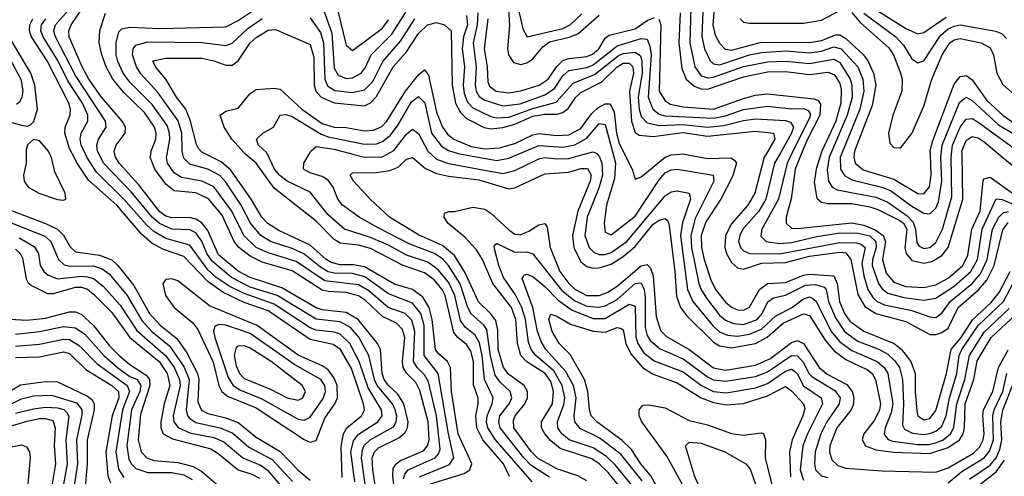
# Model space of a CAD drawing. Header units: inches. Extents: x 501365 to 657855, y 482276 to 547543.
# Tile 448 of 656: x 564944 to 568217, y 538928 to 540447. Entities that reach past the tile are written whole.
import ezdxf

# ---------------------------------------------------------------- set-up
doc = ezdxf.new("R2010")
doc.units = ezdxf.units.IN
doc.header["$MEASUREMENT"] = 0
doc.layers.add('A5563', color=7, linetype='Continuous')
doc.layers.add('A5564', color=7, linetype='Continuous')

msp = doc.modelspace()

# ---------------------------------------------------------------- linework, layer by layer
at = {"layer": 'A5563', "color": 5}
for points, elevation in [([(564965.9, 540000), (564966, 539970), (564957.3, 539930), (564959.7, 539910), (564972.7, 539890), (565007.4, 539870), (565070, 539848.7), (565090, 539846.6), (565097.6, 539850), (565095.8, 539870), (565060.7, 539940.7), (565050, 539988.4), (565044.9, 540000)], 3920), ([(566016, 538924), (566012.6, 539027.4), (566020.9, 539070), (566032, 539090), (566080.1, 539130), (566089.9, 539150), (566087.4, 539170), (566047, 539287), (566010.4, 539350), (565986.5, 539366.5), (565910, 539383.7), (565770, 539479), (565690, 539506.9), (565620.2, 539540.2), (565570, 539576.1), (565490, 539659.5), (565422.5, 539682.5), (565383.7, 539703.7), (565350, 539733.3), (565267.3, 539830), (565173.2, 539913.2), (565134.8, 539970), (565119.7, 540000)], 3880), ([(566058.2, 538910), (566045.4, 539010), (566053.6, 539046.4), (566071, 539069), (566135, 539110), (566149.6, 539130), (566146.9, 539150), (566102.7, 539222.7), (566073.2, 539310), (566041.7, 539370), (566010, 539401.2), (565990, 539408.3), (565930, 539414.3), (565910, 539422.5), (565790, 539501.6), (565690, 539536), (565641.1, 539561.1), (565597.9, 539590), (565570, 539615.6), (565510, 539697.3), (565430, 539719), (565390, 539743), (565365.3, 539765.3), (565290.7, 539850.7), (565199.6, 539939.6), (565167.1, 539990), (565162.6, 540000)], 3860), ([(566097.1, 538870), (566080.4, 538990), (566083.3, 539016.7), (566089.3, 539030.7), (566109.3, 539050), (566186.6, 539093.4), (566195.9, 539110), (566197.5, 539130), (566192.8, 539150), (566183, 539170), (566132.7, 539230), (566123.8, 539250), (566104.9, 539330), (566071.5, 539391.5), (566043.9, 539423.9), (566010, 539442.8), (565930, 539450.9), (565799.8, 539530), (565710, 539557.9), (565648.1, 539590), (565583.7, 539643.7), (565566.8, 539670), (565550, 539710.3), (565530, 539738.1), (565510, 539748.6), (565450, 539750), (565409.1, 539769.1), (565384.4, 539790), (565314.5, 539874.5), (565223.4, 539970), (565208.4, 540000)], 3840), ([(566133.8, 538846.2), (566117.7, 538950), (566115.9, 538990), (566123.3, 539010), (566136.9, 539023.1), (566204, 539056), (566226, 539074), (566233.8, 539090), (566235.6, 539110), (566221.3, 539170), (566201.5, 539201.5), (566169.8, 539230), (566155.7, 539250), (566149.2, 539270), (566143.3, 539350), (566133.2, 539370), (566069.1, 539450), (566030, 539473.7), (565950, 539481.9), (565930, 539488.7), (565815.8, 539555.8), (565710, 539589.3), (565670, 539610.3), (565605.2, 539665.2), (565570, 539746), (565550, 539771.4), (565530, 539783.9), (565510, 539788.8), (565450, 539787.9), (565430, 539794.1), (565410, 539807.7), (565339.1, 539899.1), (565274.9, 539970), (565262.8, 539990), (565260.6, 540000)], 3820), ([(566201.8, 538770), (566184.2, 538930), (566186.1, 538953.9), (566195.2, 538970), (566210, 538980.6), (566286.4, 539013.6), (566300.3, 539030), (566305, 539050), (566301.6, 539110), (566274.3, 539214.3), (566260.5, 539240.5), (566230.6, 539270.6), (566218.9, 539290), (566216.2, 539310), (566224.3, 539390), (566216.8, 539416.8), (566197.3, 539437.3), (566150, 539459.9), (566093.6, 539513.6), (566070, 539529.2), (566030, 539540.3), (565970, 539542.7), (565950, 539547.8), (565850, 539611.6), (565750, 539641.2), (565710, 539660.9), (565672.6, 539690), (565656.8, 539710), (565617.2, 539797.2), (565571.6, 539851.6), (565530, 539871.2), (565457.7, 539877.7), (565430, 539900.1), (565393.8, 539950), (565378.5, 539990), (565379.9, 540000)], 3780), ([(566220.2, 538919.8), (566224.2, 538935.8), (566235.4, 538950), (566324.9, 538990), (566336.7, 539003.3), (566341.4, 539018.6), (566329.6, 539129.6), (566302.7, 539242.7), (566290, 539266.2), (566265.5, 539290), (566253.7, 539310), (566257.3, 539410), (566247.3, 539447.3), (566225.8, 539470), (566169.3, 539490), (566105, 539545), (566070, 539565.1), (565959.1, 539579.1), (565862.9, 539642.9), (565770, 539671.4), (565730, 539690), (565689.3, 539729.3), (565649.4, 539810), (565590, 539890.8), (565550.3, 539910.3), (565482.4, 539922.4), (565458.2, 539938.2), (565435.7, 539970), (565432.4, 539990), (565434.2, 540000)], 3760), ([(566272.8, 538927.2), (566372.7, 538967.3), (566387.9, 538990), (566369.6, 539070), (566335.5, 539270), (566288.8, 539330), (566288.7, 539430), (566277.7, 539470), (566250, 539504.6), (566170, 539535.8), (566091.5, 539591.5), (566050, 539602.6), (565990, 539603.7), (565970, 539609.1), (565944.1, 539624.1), (565888.4, 539668.4), (565850, 539686.2), (565778.3, 539710), (565745.7, 539730), (565711.2, 539770), (565680.1, 539830), (565630, 539906.5), (565610, 539928.6), (565570, 539949.7), (565510, 539966.4), (565490, 539986.2), (565486.7, 540000)], 3740), ([(566310, 538903.7), (566421.7, 538938.3), (566440.5, 538950), (566447.2, 538970), (566401.8, 539070), (566379.6, 539210), (566376.2, 539290), (566366.3, 539310), (566335.9, 539335.9), (566326.3, 539350), (566315.4, 539450), (566304.9, 539490), (566284.3, 539524.3), (566250, 539549.3), (566190, 539568), (566090, 539625.1), (566052.2, 539632.2), (566010, 539632.3), (565979.8, 539639.8), (565962.5, 539650), (565910, 539696.9), (565805.8, 539745.8), (565769.2, 539769.2), (565748.9, 539790), (565713.6, 539850), (565646.4, 539946.4), (565614, 539974), (565563.3, 540000)], 3720), ([(566572.3, 538927.7), (566551.9, 538970), (566483.6, 539050), (566463.6, 539090), (566460.6, 539130), (566468.7, 539170), (566467.9, 539187.9), (566452.4, 539232.4), (566452.8, 539310), (566444.4, 539344.4), (566430, 539366.7), (566400.7, 539390), (566387, 539407), (566358.9, 539530), (566348.8, 539550), (566322, 539582), (566290, 539605.2), (566218.9, 539630), (566110, 539686.3), (566070, 539696.8), (566010, 539704.5), (565990, 539716.6), (565930, 539776.8), (565790, 539886.6), (565729.8, 539969.8), (565695.2, 540000)], 3680), ([(566647.8, 538910), (566525.8, 539050), (566500.2, 539090), (566496.2, 539110), (566498.3, 539130), (566514.6, 539170), (566517.8, 539190), (566489, 539250), (566481.6, 539330), (566472.4, 539372.4), (566458.2, 539398.2), (566424.7, 539424.7), (566410, 539446.4), (566391.2, 539530), (566370, 539574.5), (566335.8, 539615.8), (566300.5, 539640.5), (566230, 539663.7), (566170, 539697.2), (566110, 539722.8), (566023.4, 539750), (565970, 539798.4), (565910, 539873.1), (565833.8, 539910), (565808.6, 539928.6), (565791.4, 539950), (565767.6, 540000)], 3660), ([(566705.9, 538925.9), (566644.9, 538964.9), (566619.6, 538990), (566541.7, 539090), (566536.9, 539110), (566540.8, 539130), (566571.1, 539170), (566580.6, 539190), (566575.1, 539210), (566541.3, 539241.3), (566525.3, 539265.3), (566509.5, 539329.5), (566496.7, 539416.7), (566488.6, 539430), (566444.4, 539470), (566432.9, 539492.9), (566408.5, 539568.5), (566370.1, 539630.1), (566350.6, 539650.6), (566323, 539670), (566240.6, 539700.6), (566135.3, 539755.3), (566072.6, 539790), (566017.5, 539830), (566002.3, 539850), (565985.9, 539890), (565970, 539913.1), (565950, 539925.7), (565910, 539937.7), (565887.9, 539950), (565888.7, 539970), (565906, 540000)], 3640), ([(566830, 538913.2), (566799.2, 538930), (566730, 538953.2), (566667.8, 538987.8), (566645.4, 539010), (566587.1, 539090), (566585.3, 539114.7), (566591.4, 539130), (566622.9, 539170), (566632, 539190), (566631.9, 539210), (566620.6, 539230), (566570, 539266.9), (566552.8, 539290), (566535.2, 539350), (566534.1, 539414.1), (566526.6, 539446.6), (566510, 539469.3), (566469.1, 539509.1), (566425, 539605), (566390, 539663.1), (566350, 539695.8), (566270, 539731.3), (566173.2, 539790), (566109.3, 539850), (566053.8, 539910), (566043.2, 539930), (566050, 539938.2), (566130, 539938.5), (566174.5, 539945.5), (566202.8, 539957.2), (566230, 539983.4), (566250, 539988.5), (566292.7, 539952.7), (566330, 539935.9), (566370, 539926.7), (566470, 539914.9), (566570, 539885.1), (566590, 539887.7), (566690, 539934.4), (566770, 539940.4), (566810, 539952.4), (566832, 539952), (566843.3, 539930), (566840.9, 539910), (566799.1, 539810), (566781.4, 539730), (566786.7, 539690), (566810, 539642.4), (566830, 539626.1), (566850, 539621.2), (566870, 539621.9), (566910, 539634), (566950, 539659.3), (566990, 539692.8), (567050, 539766.7), (567070, 539780.1), (567090, 539786.2), (567098.4, 539778.4), (567103.1, 539763.1), (567122, 539610), (567127.5, 539527.5), (567141.1, 539490), (567161.9, 539461.9), (567250, 539374.6), (567270, 539362.5), (567310, 539356.3), (567390, 539370), (567428.5, 539391.4), (567482.6, 539437.4), (567550, 539468.6), (567570, 539463.4), (567621.6, 539381.6), (567650, 539347.3), (567690, 539316.9), (567762.7, 539282.7), (567778.1, 539270), (567789.1, 539250), (567805.2, 539170), (567802.6, 539150), (567785.1, 539114.9), (567750.7, 539070), (567744.9, 539050), (567755.2, 539030), (567790, 539016), (567848.5, 539008.5), (567970, 539004.8), (568030, 539024.1), (568068.3, 539050), (568080.2, 539070), (568084.4, 539090), (568087.4, 539170), (568115.3, 539250), (568127.2, 539312.8), (568174, 539390), (568253.9, 539466.1)], 3620), ([(566051.2, 540000), (566090, 539989.6), (566149.3, 539990.7), (566165.5, 540000)], 3640), ([(566311.5, 540000), (566330, 539983), (566370, 539969), (566550, 539935.7), (566590, 539945.8), (566670, 539985), (566690, 539988.5), (566730, 539984.1), (566770, 539986), (566820.3, 540000)], 3640), ([(566413.1, 540000), (566530, 539978.9), (566570, 539986.8), (566601.5, 540000)], 3660), ([(566864.7, 540000), (566871.6, 539991.6), (566879.2, 539970), (566881, 539930), (566870.4, 539890), (566830.5, 539790), (566822.9, 539730), (566837.5, 539690), (566853.3, 539673.3), (566870, 539666.4), (566890, 539666.3), (566910, 539672.7), (566962.1, 539710), (567090, 539861.9), (567110, 539874.3), (567130, 539878.3), (567170, 539870.1), (567173.5, 539850), (567147.1, 539772.9), (567141.3, 539730), (567164.2, 539550), (567181.8, 539510), (567250, 539426.7), (567270, 539409.3), (567297.4, 539397.4), (567330, 539394.7), (567370, 539401.3), (567410, 539418), (567457.4, 539462.6), (567510, 539488.3), (567550, 539519), (567570, 539525.5), (567580.4, 539520.4), (567591.4, 539511.4), (567642.1, 539410), (567670, 539375.9), (567710, 539346.5), (567794.7, 539310), (567818, 539290), (567830.3, 539270.3), (567846.2, 539170), (567840.9, 539139.1), (567821.1, 539090), (567818, 539070), (567822.1, 539062.1), (567831.3, 539051.3), (567845.5, 539045.5), (567930, 539033.7), (567966.1, 539033.9), (567990, 539039.4), (568013.7, 539050), (568038.1, 539070), (568049.2, 539090.8), (568058.8, 539170), (568086, 539250), (568101.8, 539330), (568150, 539407.4), (568233.5, 539486.5)], 3640), ([(566916.7, 540000), (566924.8, 539970), (566921, 539919), (566895, 539830), (566887, 539770), (566890, 539740.4), (566910, 539731.2), (566990, 539793.8), (567070, 539914.8), (567090, 539937.7), (567110, 539948.4), (567130, 539950.1), (567248.9, 539930), (567252, 539910), (567190, 539786.3), (567175.1, 539730), (567177.2, 539690), (567202, 539570), (567209.2, 539549.2), (567230, 539516.1), (567270, 539464.9), (567290, 539447.5), (567316.5, 539436.5), (567350, 539433.9), (567395.2, 539450), (567412.5, 539470), (567431.6, 539508.4), (567450, 539522.5), (567490, 539531.3), (567555.9, 539564.1), (567590, 539566.3), (567618, 539558), (567625.3, 539550), (567632.3, 539510), (567655.6, 539455.6), (567686.3, 539410), (567730, 539377.7), (567802.6, 539350), (567830, 539334.5), (567853, 539313), (567868.6, 539290), (567878.4, 539250), (567882.5, 539170), (567878.8, 539098.8), (567885.1, 539085.1), (567911.6, 539071.6), (567950, 539067.6), (567970, 539070.3), (567990, 539078.5), (568010, 539094.9), (568024.2, 539130), (568035.5, 539190), (568059.3, 539270), (568067.5, 539330), (568075.6, 539350), (568130, 539429.8), (568214.9, 539510), (568290, 539652.6)], 3660), ([(566954.7, 540000), (566979.7, 539950), (566990, 539917), (567010, 539925), (567089.6, 539990), (567110, 539998.1), (567138.4, 540000)], 3680), ([(567153.9, 540000), (567230, 539985.2), (567307.9, 539987.9), (567320.4, 539980.4), (567327.4, 539970), (567313.9, 539926.1), (567275.3, 539850), (567224.6, 539775.4), (567209.7, 539730), (567210.9, 539690), (567219.8, 539650), (567241.7, 539581.7), (567256.6, 539550), (567290, 539508), (567310, 539490.7), (567330, 539482.6), (567350, 539481.4), (567370, 539491.2), (567403.6, 539550), (567430, 539570.3), (567490, 539573.4), (567550, 539597.5), (567570, 539600.6), (567650, 539595.1), (567661.3, 539570), (567669.5, 539510), (567686, 539470), (567704.2, 539444.2), (567750, 539411.1), (567850.5, 539370.5), (567875.6, 539350), (567906.3, 539310), (567920.8, 539270), (567920.4, 539210), (567926.3, 539146.3), (567930.1, 539130), (567950, 539116.2), (567970, 539120.6), (567990, 539147), (568025.5, 539270), (568040.1, 539350), (568073.9, 539390), (568110.9, 539449.1), (568173.2, 539506.8), (568200.3, 539539.7), (568236.8, 539610)], 3680), ([(567425, 540000), (567419, 539990), (567387.7, 539870), (567364.3, 539830), (567310, 539768.5), (567290.5, 539730), (567288.4, 539690), (567293.7, 539670), (567310, 539639.7), (567330, 539621.6), (567350, 539617.8), (567410, 539637.8), (567490, 539639.8), (567570, 539661), (567670, 539674.5), (567690, 539672.1), (567707.5, 539650), (567730, 539533.3), (567753.4, 539493.4), (567790, 539469.9), (567890, 539442.9), (567970, 539399.8), (567990, 539400.2), (568010, 539406.8), (568030, 539421.7), (568063.4, 539490), (568131.3, 539548.7), (568159.2, 539580.8), (568183.7, 539630), (568211.8, 539748.2), (568230, 539773)], 3720), ([(567470.5, 540000), (567453.5, 539970), (567424, 539850), (567401.2, 539810), (567348.1, 539750), (567337.7, 539730), (567333.9, 539710), (567339.7, 539690), (567350, 539678.7), (567370, 539670.1), (567470, 539668.2), (567670, 539706), (567725.5, 539705.5), (567740.8, 539700.8), (567754.1, 539690), (567743.5, 539636.5), (567750, 539594.8), (567763.9, 539550), (567781.6, 539521.6), (567794.5, 539510), (567819, 539499), (567910, 539479.7), (567970, 539458.4), (567990, 539457), (568009.1, 539470.9), (568037.2, 539510), (568110, 539570.3), (568138.2, 539601.8), (568159.7, 539650), (568178.3, 539750), (568198.5, 539790), (568214.5, 539805.5), (568231.2, 539808.8)], 3740), ([(567510, 540000), (567495.2, 539970), (567466.8, 539850), (567411.1, 539750), (567407.8, 539727.8), (567425.9, 539710), (567470, 539702.5), (567510, 539705.7), (567594.1, 539725.9), (567670, 539737.9), (567730, 539737.7), (567770, 539728.2), (567789.6, 539709.6), (567791.4, 539690), (567779.1, 539650), (567778.3, 539630), (567798.5, 539570), (567811.6, 539551.6), (567830, 539537.5), (567883.3, 539523.3), (567950, 539514.6), (567990, 539521.2), (568050, 539561.4), (568106, 539610), (568127.9, 539650), (568143.2, 539750), (568190, 539851.3), (568210, 539849.3), (568290, 539815.3)], 3760), ([(567542.4, 540000), (567521.6, 539950), (567508.7, 539851.3), (567492, 539790), (567491.6, 539770), (567510, 539754.4), (567530, 539752.4), (567710, 539771.5), (567750, 539763.6), (567787.9, 539747.9), (567815, 539730), (567821.9, 539710), (567812.6, 539650), (567824.6, 539604.6), (567850, 539574.4), (567890, 539560.1), (567950, 539556.6), (567990, 539564.9), (568030, 539587.6), (568079.3, 539630), (568095.4, 539664.6), (568109.7, 539750), (568136.7, 539810), (568147.3, 539912.7), (568150, 539917.6), (568170, 539923), (568244, 539870)], 3780), ([(567607.8, 540000), (567592, 539950), (567585.4, 539905.4), (567594.1, 539854.1), (567610, 539840.8), (567630, 539835.5), (567710, 539836), (567770, 539824.8), (567796.3, 539816.3), (567870, 539779.1), (567881.9, 539770), (567892.6, 539750), (567887, 539687), (567891.1, 539670), (567910, 539646.3), (567950, 539637.9), (567976.6, 539643.4), (568010, 539663.3), (568030.1, 539689.9), (568079.2, 539850), (568076.7, 540000)], 3820), ([(567639.6, 540000), (567635.3, 539990), (567628.1, 539948.1), (567632.6, 539910), (567644.9, 539890), (567661.4, 539881.4), (567790, 539856.6), (567830, 539840.6), (567894.5, 539794.5), (567913.8, 539773.8), (567921.8, 539750), (567926.2, 539706.2), (567934.2, 539694.2), (567950, 539686.6), (567970, 539689.5), (567990, 539705.9), (568011.3, 539750), (568042.3, 539857.7), (568040.4, 539990), (568041.5, 540000)], 3840), ([(567676, 540000), (567671.9, 539990), (567672.8, 539950), (567687.5, 539927.5), (567710, 539914.5), (567810, 539890), (567838.8, 539878.8), (567910, 539826.6), (567950, 539803.9), (567970, 539802), (567990, 539820.8), (567998.6, 539841.4), (568009.8, 539910), (568006.3, 539990), (568007.2, 540000)], 3860), ([(567717.7, 540000), (567716.7, 539990), (567721.8, 539970), (567747.5, 539947.5), (567850, 539916.5), (567930, 539869.2), (567950, 539868.3), (567968.2, 539891.8), (567974.2, 539930), (567971.3, 540000)], 3880), ([(568199.4, 540000), (568270, 539941.4)], 3820), ([(564830, 539805.6), (565027.5, 539727.5), (565048.1, 539710), (565073, 539650), (565092.1, 539632.1), (565110, 539627.1), (565190, 539628.6), (565218.6, 539618.6), (565241.4, 539601.4), (565301.2, 539530), (565350, 539446.5), (565383.8, 539410), (565441.9, 539361.9), (565491.4, 539291.4), (565508, 539250), (565497.7, 539150), (565502.6, 539130), (565510, 539120.4), (565530, 539107.1), (565610.2, 539090.2), (565652.4, 539072.4), (565705.8, 539025.8), (565783.9, 538983.9), (565850.8, 538910.8)], 3860), ([(564890, 539822.3), (565029.9, 539769.9), (565070.3, 539750.3), (565090.4, 539730.4), (565112.2, 539692.2), (565130, 539675.6), (565210, 539663.6), (565250, 539649), (565270.2, 539630.2), (565323.2, 539563.2), (565376, 539470), (565411.7, 539431.7), (565466.7, 539386.7), (565499.7, 539339.7), (565535, 539270), (565539.3, 539250), (565536.3, 539176.3), (565549, 539149), (565570, 539137.3), (565630, 539123.2), (565670, 539107.8), (565730, 539059), (565810, 539010.5), (565870, 538948.9), (565910, 538915.9)], 3880), ([(566957.6, 538870), (566900.9, 538940.9), (566870.4, 538970.4), (566846.3, 538986.3), (566741.3, 539021.3), (566710, 539046.2), (566689.5, 539070), (566678.4, 539090), (566678.3, 539110), (566715.4, 539170), (566719.1, 539210), (566710, 539243.4), (566690.4, 539270.4), (566629.7, 539309.7), (566610.6, 539330), (566598.7, 539370), (566593.8, 539450), (566579.3, 539490), (566517.1, 539570), (566482.5, 539650), (566462.3, 539682.3), (566423.9, 539723.9), (566367, 539770), (566355.2, 539790), (566356.6, 539803.4), (566370.6, 539809.4), (566390, 539808.9), (566450, 539823.5), (566490, 539817.3), (566510, 539804.3), (566570, 539747.8), (566590, 539734.3), (566608, 539732), (566636.4, 539743.6), (566670, 539765.3), (566690, 539769.1), (566697.1, 539757.1), (566707.5, 539690), (566740.1, 539610), (566769.6, 539570), (566790, 539551.4), (566830, 539530), (566870, 539529.5), (566899.1, 539540.9), (566930, 539560.4), (567010, 539628.6), (567030, 539633.5), (567041.2, 539621.2), (567050, 539595.8), (567059.8, 539459.8), (567073.9, 539413.9), (567093.9, 539393.9), (567170, 539350.8), (567250, 539289.4), (567290, 539281.7), (567390, 539297.6), (567439.6, 539320.4), (567510, 539373.9), (567530, 539380.1), (567550, 539370.4), (567601.4, 539290), (567628.6, 539268.6), (567693.5, 539233.5), (567711.6, 539210), (567716.9, 539190), (567714.9, 539165.1), (567708.4, 539150), (567660.2, 539090), (567637.5, 539030), (567636, 539010), (567643.7, 538983.7), (567664.1, 538964.1), (567690, 538955.4), (567810, 538946.8), (567990, 538942.2), (568030, 538957), (568114.4, 539005.6), (568134.3, 539025.7), (568147.1, 539050), (568150.5, 539070), (568145.3, 539130), (568147.6, 539150), (568179.5, 539210), (568197.4, 539290), (568230.5, 539349.5)], 3580), ([(564942.1, 539722.1), (564992.6, 539692.6), (565006.6, 539670), (565012.4, 539630), (565024.2, 539610), (565038.3, 539598.3), (565070, 539585.1), (565150, 539594), (565170, 539592.4), (565190, 539585.9), (565221.2, 539561.2), (565277.8, 539497.8), (565333.5, 539413.5), (565429.6, 539329.6), (565458.3, 539290), (565475.6, 539250), (565477.3, 539230), (565454, 539130), (565456.9, 539110), (565470.9, 539090.9), (565510, 539073.4), (565590, 539057.3), (565622.8, 539042.8), (565685.5, 538990), (565745.2, 538965.2), (565768.4, 538948.4), (565830, 538875.5)], 3840), ([(566987.8, 538887.8), (566925.2, 538965.2), (566894.4, 538994.4), (566850, 539023.3), (566770.3, 539050.3), (566746.6, 539070), (566733.5, 539090), (566731.6, 539110), (566752.9, 539167.1), (566756, 539190), (566747.7, 539230), (566719.4, 539279.4), (566660.2, 539330), (566644.4, 539350), (566635, 539375), (566625.5, 539450), (566613.9, 539490), (566592.7, 539532.6), (566552.3, 539590), (566536.4, 539630), (566521.2, 539690), (566522.3, 539697.7), (566530, 539703.2), (566590, 539674.5), (566630, 539674.9), (566650, 539668), (566746.5, 539546.5), (566790, 539512.6), (566830, 539494.5), (566869.4, 539490.6), (566890, 539495.8), (566930, 539517.1), (566990, 539569.8), (567010, 539572.1), (567020.5, 539550), (567023.4, 539523.4), (567023.6, 539423.6), (567030, 539396.8), (567040, 539380), (567072.7, 539352.7), (567150, 539319.5), (567230, 539259.8), (567250, 539249.6), (567290, 539244.9), (567390, 539260.5), (567430, 539276.3), (567510, 539330.7), (567530, 539329), (567548.4, 539308.4), (567568.9, 539268.9), (567578.8, 539258.8), (567654, 539214), (567671, 539190), (567667.7, 539170), (567627.6, 539110), (567607.6, 539070), (567588.9, 539010), (567585.9, 538970), (567589.1, 538950), (567610, 538930.5), (567630, 538924.4)], 3560), ([(564930, 539684.5), (564945.5, 539670), (564953.6, 539653.6), (564965.7, 539585.7), (564972.4, 539572.4), (564983.5, 539563.5), (565037, 539537), (565057, 539537), (565130, 539557.2), (565150, 539557.6), (565170, 539550.7), (565190, 539534.7), (565250, 539473.8), (565310.5, 539390.5), (565408.2, 539310), (565434.9, 539270), (565442.9, 539230), (565424.4, 539170), (565413.2, 539110), (565413.8, 539090), (565421.6, 539070), (565452.6, 539052.6), (565579.3, 539019.3), (565604.4, 539004.4), (565670, 538950.5), (565715.7, 538935.7), (565741.8, 538921.8)], 3820), ([(567013.2, 538913.2), (566942.5, 539002.5), (566870, 539056.9), (566807.5, 539087.5), (566790, 539109.2), (566787.5, 539130), (566794.1, 539190), (566785.2, 539230), (566758.6, 539278.6), (566693.7, 539350), (566677.3, 539377.3), (566665.6, 539410), (566650, 539490), (566614.1, 539585.9), (566621.3, 539598.7), (566630, 539601.3), (566650, 539592.8), (566690, 539560.3), (566734, 539514), (566780.6, 539480.6), (566850, 539453.6), (566890, 539453.9), (566970, 539500.8), (566990, 539494.3), (566992.3, 539392.3), (566999.2, 539370), (567019.2, 539339.2), (567052.9, 539312.9), (567150, 539275.7), (567210.7, 539230.7), (567250, 539210.6), (567293.8, 539206.2), (567390, 539222.8), (567430, 539237.2), (567490, 539278.4), (567510, 539284.5), (567518.9, 539278.9), (567530, 539268.7), (567549.9, 539229.9), (567608.6, 539190), (567613.2, 539170), (567562.5, 539070), (567547.9, 539030), (567538.8, 538950), (567550, 538915.2)], 3540), ([(564892.4, 539452.4), (564967.9, 539447.9), (565030, 539454.2), (565110, 539475.8), (565130, 539476.1), (565150, 539466.7), (565190, 539430.1), (565242.8, 539362.8), (565274.7, 539330), (565310, 539300.7), (565365.1, 539265.1), (565375.3, 539250), (565376.9, 539230), (565346.2, 539133.8), (565337.7, 539050), (565348.5, 539010), (565367.1, 538990), (565390, 538980.8), (565470, 538974.2), (565520.6, 538960.6), (565550, 538944.3), (565611.5, 538891.5)], 3780), ([(567073, 538873), (567041.9, 538930), (567008.8, 538970), (566977.6, 539017.6), (566947.1, 539047.1), (566862.4, 539110), (566844, 539130), (566838.2, 539150), (566833.3, 539210), (566822.1, 539250), (566773.8, 539333.8), (566737.4, 539370), (566713.8, 539410), (566703.6, 539450), (566710, 539468.1), (566730, 539461.3), (566774.7, 539434.7), (566850, 539410.7), (566890, 539408.2), (566930, 539423.7), (566941.2, 539421.2), (566950, 539415.2), (566959.1, 539370), (566976.1, 539336.1), (567014.7, 539290), (567050, 539267.8), (567130, 539239.4), (567209.3, 539189.3), (567250, 539173.4), (567294.1, 539165.9), (567350, 539170.8), (567430, 539196.4), (567490, 539227.5), (567510, 539212.8), (567550, 539170), (567553.6, 539153.6), (567547.4, 539130), (567511.7, 539050), (567503, 539010), (567506.6, 538926.6)], 3520), ([(564930, 539401.3), (565010, 539410), (565090, 539427), (565130, 539422.4), (565161.2, 539401.2), (565224.4, 539330), (565269.1, 539290), (565310, 539260.6), (565335.1, 539250), (565347.3, 539230), (565343.2, 539210), (565316.3, 539150), (565300.2, 539030), (565306.6, 538986.6), (565315, 538970), (565330, 538954.7), (565370, 538940.6), (565450, 538940.6), (565490, 538932.8), (565517.5, 538917.5)], 3760), ([(564930, 539361), (565010, 539368), (565090, 539384.7), (565110, 539383.1), (565142.8, 539362.8), (565202.1, 539302.1), (565301.7, 539230), (565308.9, 539210), (565286.3, 539150), (565264.3, 539010), (565272.3, 538952.3), (565290, 538924.3)], 3740), ([(564930, 539324), (565010, 539326.3), (565090, 539342.6), (565110, 539337.2), (565164, 539284), (565250.1, 539230), (565272.7, 539210), (565273.5, 539190), (565251.7, 539130), (565230.9, 539010), (565237.1, 538930), (565246.2, 538906.2)], 3720), ([(568030, 538906.2), (568075.4, 538944.6), (568150, 538989.4), (568167.8, 539012.2), (568181.4, 539050), (568178.7, 539130), (568183.4, 539150), (568212.5, 539210), (568225.3, 539270)], 3560), ([(568101.4, 538918.6), (568170, 538965), (568190, 538990.1), (568202, 539018), (568208.7, 539050), (568205.5, 539110), (568211.7, 539148.3), (568260.3, 539270)], 3540), ([(564870, 539187.2), (564947.1, 539232.9), (565030, 539243.9), (565070, 539242.3), (565170, 539195.5), (565184.2, 539184.2), (565192.3, 539170), (565191.5, 539150), (565168.1, 539050), (565168.6, 538970), (565161, 538881)], 3680), ([(564870, 539147.6), (564950, 539186.4), (564990, 539195.9), (565050, 539198.7), (565132.6, 539172.6), (565151, 539151), (565151.3, 539131.3), (565133.4, 539050), (565136.5, 538970), (565124.3, 538890)], 3660), ([(564930, 539138.9), (564990, 539152.9), (565030, 539158), (565070, 539156.5), (565090.6, 539150.6), (565100.8, 539140.8), (565108.1, 539128.1), (565097.4, 539050), (565101.8, 538970), (565087.4, 538890)], 3640), ([(567230.5, 538750), (567095.6, 538995.6), (567011.8, 539110), (567003.2, 539130), (567003.2, 539150), (567015.4, 539164.6), (567034.2, 539165.8), (567090, 539156.4), (567170, 539114), (567230, 539100.1), (567310, 539071.3), (567350, 539065.7), (567410, 539072.6), (567416.2, 539070), (567423.7, 539050), (567422.7, 538990), (567455.8, 538855.8)], 3480), ([(564830, 539070.2), (564967.6, 539112.4), (565010, 539121.1), (565030, 539121.1), (565054.1, 539114.1), (565061.9, 539090), (565059.3, 539030), (565063.8, 538970), (565049.7, 538890)], 3620), ([(567214.2, 538870), (567186.9, 538930), (567157.1, 539030), (567170, 539041.8), (567210, 539038.5), (567287.7, 539010), (567358.4, 538970), (567372.7, 538952.7), (567394.8, 538890)], 3460), ([(564910, 539025), (564950, 539032.6), (564967, 539027), (564976.6, 539010), (564979.3, 538990), (564970, 538890)], 3580), ([(568126.1, 538893.9), (568190, 538943), (568217.7, 538982.3)], 3520)]:
    msp.add_lwpolyline(points, dxfattribs=dict(at, elevation=elevation))
for points, elevation in [([(565450, 539584.9), (565430, 539583.2), (565420.1, 539570), (565428.7, 539530), (565457.6, 539490), (565519.3, 539439.3), (565536.5, 539416.5), (565587.7, 539307.7), (565606.5, 539230), (565616, 539210), (565635.1, 539195.1), (565730, 539156.1), (565890, 539050.4), (565910, 539042.4), (565930, 539047.6), (565958.6, 539121.4), (565991.9, 539170), (566000.2, 539190), (565999.3, 539230), (565990, 539255.3), (565970, 539282.5), (565950, 539295.6), (565870, 539330.9), (565733.9, 539430), (565575.4, 539495.4), (565470, 539578.5)], 3920), ([(565606.7, 539433.3), (565593, 539427), (565588.6, 539411.4), (565592.7, 539390), (565637.2, 539257.2), (565654.4, 539230), (565675.9, 539215.9), (565747.4, 539187.4), (565870, 539118.7), (565890, 539114.7), (565910, 539125), (565952.8, 539187.2), (565960.6, 539210), (565958.1, 539230), (565945.4, 539250), (565858.7, 539298.7), (565710, 539403.1), (565630, 539431.3)], 3940), ([(565690, 539362.1), (565670, 539361.8), (565663.5, 539356.5), (565657.6, 539330), (565664.2, 539295.8), (565675.2, 539270), (565690, 539254.3), (565778.4, 539218.4), (565833.8, 539190), (565870, 539181.6), (565885.8, 539190), (565894.7, 539210), (565883.4, 539230), (565779.9, 539310), (565710, 539354.2)], 3960)]:
    msp.add_lwpolyline(points, close=True, dxfattribs=dict(at, elevation=elevation))
at = {"layer": 'A5564', "color": 5}
for points, elevation in [([(566561.7, 540601.7), (566572.1, 540427.9), (566565.9, 540350), (566569.1, 540330), (566585.2, 540305.2), (566610, 540298.6), (566630, 540303.6), (566650, 540316.8), (566682.9, 540357.1), (566705.9, 540374.1), (566770.8, 540389.2), (566799.4, 540400.6), (566870, 540462.5)], 3820), ([(567177.9, 540570), (567171.3, 540370), (567188.6, 540290), (567210, 540260.8), (567230, 540254.1), (567250, 540256.2), (567350, 540291.5), (567430, 540307), (567490, 540309.9), (567570, 540301.6), (567650, 540316.1), (567670, 540305.1), (567704.9, 540250), (567710.8, 540230), (567711.3, 540190), (567695.2, 540130), (567639.6, 540000)], 3840), ([(567258.7, 540550), (567248.6, 540430), (567255.5, 540395.5), (567270, 540368.7), (567289, 540349), (567310, 540345.7), (567410, 540372.2), (567570, 540372), (567610, 540378.1), (567656.6, 540396.6), (567670, 540396.8), (567690, 540385), (567749.2, 540330), (567764, 540310), (567782.1, 540270), (567790, 540230), (567777.7, 540162.3), (567718.7, 540010), (567717.7, 540000)], 3880), ([(567217.1, 540530), (567211.8, 540391.8), (567220.5, 540350), (567239.5, 540310), (567250, 540300.9), (567270, 540296.9), (567370, 540330.5), (567410, 540338.2), (567490, 540343.3), (567570, 540337.4), (567610, 540343), (567650, 540357.3), (567675.3, 540350), (567730.3, 540290), (567746.5, 540250), (567750, 540210), (567736.4, 540150), (567676, 540000)], 3860), ([(565208.4, 540000), (565203.4, 540010), (565200.7, 540030), (565206.5, 540050), (565231.6, 540090), (565229.9, 540110), (565130, 540262), (565063.3, 540390), (565057.9, 540410), (565063.7, 540430), (565113.3, 540486.7)], 3840), ([(565260.6, 540000), (565258.4, 540010), (565265.1, 540030), (565294.5, 540070), (565295.9, 540090), (565285.4, 540110), (565215.8, 540190), (565174.6, 540250), (565151.9, 540290), (565108.6, 540390), (565107.9, 540410), (565115.6, 540430), (565169.5, 540510)], 3820), ([(565434.2, 540000), (565443.1, 540050), (565442.6, 540070), (565434.9, 540094.9), (565384.8, 540164.8), (565310, 540239.4), (565288.4, 540270), (565270, 540307.8), (565265.1, 540330), (565264.7, 540370), (565273.4, 540406.6), (565283.3, 540416.7), (565310, 540422.1), (565410, 540417.9), (565630, 540423.6), (565670, 540444.6), (565750, 540498.2)], 3760), ([(565951.1, 540490), (565982.2, 540402.2), (565990, 540286.4), (566003.3, 540263.3), (566030, 540251.5), (566050, 540253.8), (566079.3, 540270), (566092.6, 540287.4), (566113, 540330), (566181.3, 540398.7), (566228, 540472)], 3760), ([(566000.9, 540480.9), (566030, 540362.8), (566050, 540345.1), (566150, 540419.2), (566170, 540447.4)], 3780), ([(566600.2, 540490), (566617.1, 540417.1), (566630.6, 540390.6), (566750, 540417.8), (566774.6, 540430), (566813, 540467)], 3840), ([(567772.6, 540492.6), (567890, 540417.7), (567930, 540400.7), (567950, 540405), (568024.1, 540455.9)], 3960), ([(565119.7, 540000), (565110, 540019.2), (565094.2, 540070), (565095.4, 540090), (565111.5, 540130), (565112.9, 540150), (565107.2, 540170), (565035.2, 540310), (564983.4, 540390), (564976.8, 540410), (564978.3, 540430), (564988.4, 540450)], 3880), ([(565162.6, 540000), (565149, 540030), (565145.5, 540050), (565149, 540070), (565170.4, 540109.6), (565170.7, 540130), (565153.1, 540170), (565103.8, 540243.8), (565071.2, 540311.2), (565021.9, 540390), (565014.2, 540410), (565016.8, 540430), (565030.7, 540450)], 3860), ([(565379.9, 540000), (565381.3, 540010), (565396.9, 540050), (565398.2, 540070), (565392.5, 540090), (565358.7, 540138.8), (565290, 540205.3), (565254.4, 540250), (565231.6, 540290), (565217.1, 540330), (565208.9, 540370), (565211.1, 540411.1), (565230, 540468.5)], 3780), ([(565486.7, 540000), (565484.3, 540010), (565483.5, 540070), (565471.3, 540111.3), (565404.5, 540204.5), (565346.7, 540266.7), (565332.8, 540290), (565319.8, 540330), (565321.4, 540350), (565330, 540362.7), (565370, 540373.2), (565550, 540371.6), (565630, 540361.1), (565650, 540368.9), (565702.5, 540417.5), (565750, 540451)], 3740), ([(565910, 540453.3), (565944.2, 540404.2), (565953.8, 540370), (565959, 540250), (565967.8, 540227.8), (565991.9, 540211.9), (566050, 540205.4), (566090, 540214.5), (566117.9, 540242.1), (566151.4, 540308.6), (566210, 540375.6), (566257.6, 540450)], 3740), ([(566430, 540461.8), (566433, 540430), (566419.7, 540390), (566415.2, 540350), (566422.7, 540290), (566418.8, 540230), (566422.1, 540202.1), (566433, 540173), (566450, 540153.6), (566510, 540124.9), (566530, 540120.4), (566570, 540122.7), (566650, 540152.3), (566727.5, 540172.5), (566783.6, 540236.4), (566855.3, 540264.7), (566933.2, 540326.8), (566950, 540334.4), (566990, 540339.2), (567007.5, 540327.5), (567012.6, 540310), (567013.1, 540270), (567000.5, 540190), (567003.7, 540150), (567010, 540125.8), (567030, 540103.9), (567070, 540095.2), (567150, 540099.1), (567230, 540090.3), (567284.4, 540095.6), (567350, 540112), (567390, 540117), (567490, 540112), (567506.6, 540106.6), (567516, 540090), (567510.1, 540070.1), (567470.5, 540000)], 3740), ([(566467.2, 540470), (566464.8, 540430), (566451.7, 540370), (566461.7, 540290), (566457.9, 540230), (566461.5, 540210), (566471.9, 540191.9), (566490, 540179.1), (566550, 540160.9), (566607.7, 540167.7), (566690, 540196.9), (566721.5, 540218.5), (566750, 540260.2), (566770, 540277.9), (566830, 540288.3), (566850, 540297.1), (566930, 540360.1), (567010, 540384.5), (567030, 540382.7), (567039.4, 540359.4), (567043, 540330), (567033.4, 540190), (567048.7, 540150), (567070, 540132.6), (567090, 540127.5), (567250, 540119.9), (567290, 540127.1), (567350, 540148.1), (567430, 540159.9), (567510, 540151.1), (567550, 540152.1), (567565.5, 540145.5), (567572.6, 540132.6), (567570, 540121.4), (567510, 540000)], 3760), ([(566500.6, 540450), (566487.9, 540350), (566498.6, 540290), (566500.7, 540240.7), (566506.2, 540226.2), (566527.7, 540210), (566570, 540203.5), (566610, 540210.3), (566670.8, 540230), (566700.4, 540250), (566730, 540291.6), (566750, 540311.4), (566770, 540318.2), (566830, 540324.8), (566847.8, 540332.2), (566868.9, 540350), (566890, 540385.6), (566903.7, 540396.3), (566990, 540417.1), (567030, 540444.7), (567054.7, 540454.7)], 3780), ([(567069.3, 540449.3), (567075.4, 540430), (567069.8, 540210), (567090, 540177.8), (567106.6, 540166.6), (567150, 540157.4), (567250, 540149.9), (567350, 540185), (567390, 540196.2), (567430, 540200.9), (567584.6, 540184.6), (567598, 540178), (567605.8, 540165.8), (567604.1, 540130), (567563.3, 540050), (567542.4, 540000)], 3780), ([(567140.2, 540470), (567135.2, 540370), (567144.8, 540284.8), (567159.1, 540250), (567186, 540226), (567210, 540217), (567230, 540216.2), (567350, 540257.1), (567430, 540273.4), (567490, 540274.5), (567570, 540264.8), (567630, 540273.3), (567650, 540265.1), (567657.4, 540257.4), (567670, 540235.4), (567675.1, 540215.1), (567673.4, 540170), (567656.7, 540110), (567611, 540010), (567607.8, 540000)], 3820), ([(567338.7, 540450), (567350, 540439.5), (567370, 540435.3), (567550, 540436.3), (567610, 540446), (567670, 540478.3)], 3920), ([(567710, 540471.7), (567737.7, 540437.8), (567833.8, 540353.8), (567848.4, 540330), (567872.3, 540270), (567877.9, 540250), (567876, 540210), (567847.1, 540130), (567832.6, 540070), (567836.8, 540036.8), (567850, 540021.8), (567870, 540020.8), (567875.2, 540024.8), (567910, 540069.2), (567950, 540159.3), (567976.5, 540250), (568010.8, 540330), (568036.6, 540370), (568050, 540379.9), (568070, 540384.4), (568139.8, 540370), (568170, 540353.2), (568181.2, 540330), (568192, 540270), (568212.1, 540232.1), (568250, 540199)], 3920), ([(567750, 540468.8), (567856.9, 540390), (567882.2, 540362.2), (567910, 540317.1), (567930, 540303.4), (567950, 540310.6), (568004.8, 540395.2), (568030, 540416.6), (568050, 540426.3), (568070, 540429.8), (568188.7, 540408.7), (568210, 540400.4), (568224.8, 540384.8)], 3940), ([(565563.3, 540000), (565550, 540006.8), (565539, 540019), (565531.9, 540031.9), (565512.5, 540110), (565496.1, 540150), (565465.7, 540190), (565429.9, 540250), (565395.7, 540290), (565386.9, 540310), (565430, 540319.6), (565550, 540319.1), (565590, 540310.6), (565630, 540295.7), (565650, 540295.8), (565670, 540310.5), (565710, 540370), (565730, 540387.6), (565770, 540412.1), (565794.6, 540414.6), (565910, 540364.6), (565922.3, 540322.3), (565923, 540230), (565929.1, 540210), (565946.5, 540190), (565990, 540170.4), (566090, 540161.3), (566110, 540170.6), (566130, 540191.6), (566185.9, 540290), (566230, 540340.8), (566270, 540401.6), (566300.2, 540430), (566330, 540438.2), (566356.1, 540430), (566379, 540410), (566382, 540230), (566392.4, 540170), (566410, 540138.3), (566430, 540118.2), (566488.4, 540088.4), (566510, 540084.4), (566550, 540088.2), (566590, 540099.8), (566650, 540126.3), (566690, 540133.2), (566730, 540133.2), (566750, 540138.8), (566767.8, 540152.2), (566791.9, 540188.1), (566810, 540205.4), (566879.2, 540240.8), (566930, 540290.7), (566950, 540302.6), (566970, 540303.2), (566982.5, 540290), (566984.5, 540270), (566971.7, 540210), (566978.2, 540110), (566990, 540072.2), (567003.3, 540063.3), (567050, 540058.9), (567150, 540071.7), (567230, 540059.4), (567390, 540076.7), (567450, 540070), (567454.9, 540050), (567425, 540000)], 3720), ([(564626.5, 540186.5), (564950, 540096.1), (564970, 540092.9), (564981.3, 540098.7), (564991.1, 540108.9), (565003.9, 540150), (564994.4, 540230), (564980.8, 540270), (564909.4, 540390)], 3920), ([(564933.9, 540166.1), (564945, 540175.1), (564952.9, 540190), (564955.7, 540210), (564950, 540246), (564872, 540390)], 3940), ([(565695.2, 540000), (565690, 540004.6), (565649.9, 540050), (565623.8, 540090), (565610.7, 540129.3), (565630, 540143.2), (565670, 540153.2), (565710, 540201.7), (565730, 540214.8), (565790, 540219.9), (565810, 540215.7), (565881.7, 540150), (565950, 540101.7), (565990, 540090), (566030, 540088.2), (566090, 540077.4), (566120.2, 540079.8), (566147.7, 540092.3), (566165.2, 540110), (566226.5, 540210), (566270, 540263.7), (566290, 540280.1), (566302.8, 540262.8), (566330, 540140.1), (566350, 540089.7), (566366.7, 540066.7), (566387.8, 540050), (566445.3, 540025.3), (566490, 540018.2), (566539, 540021), (566590, 540035.5), (566650, 540064.4), (566670, 540069.1), (566730, 540062), (566770, 540064.6), (566810, 540085), (566845.5, 540134.5), (566865.9, 540154.1), (566890, 540167.4), (566907.4, 540167.4), (566919.8, 540139.8), (566927.9, 540070), (566936.5, 540036.5), (566954.7, 540000)], 3680), ([(567971.3, 540000), (567970.9, 540010), (567978.4, 540041.6), (568050, 540233), (568070, 540258.1), (568090, 540261.8), (568110, 540247.8), (568159, 540179), (568212.2, 540130), (568250, 540102.7), (568350, 540050.9), (568370, 540048.4), (568390, 540053.1), (568450, 540077.2), (568490, 540086.4), (568530, 540088.5), (568590, 540075.5), (568650, 540090.1), (568670, 540079.9), (568710, 540008.8), (568719.6, 540000)], 3880), ([(565767.6, 540000), (565765.2, 540005.2), (565738.3, 540030), (565731.4, 540050), (565752.7, 540070), (565788, 540090), (565810.5, 540129.5), (565828.5, 540131.5), (565850, 540125.1), (565946, 540066), (565970, 540057.2), (566090, 540033.4), (566130, 540034.1), (566150, 540041.9), (566176.5, 540063.5), (566202.6, 540097.4), (566246.3, 540173.7), (566270, 540191.4), (566290.9, 540170.9), (566313.6, 540070), (566346.2, 540026.2), (566370, 540011.9), (566402, 540002), (566413.1, 540000)], 3660), ([(568007.2, 540000), (568010.1, 540030), (568067.7, 540172.3), (568090, 540189.3), (568110, 540178.2), (568198.1, 540098.1), (568273, 540053), (568310, 540018.8), (568330, 540006.5), (568370, 540001.6), (568390, 540006.3), (568450, 540036.5), (568490, 540045.8), (568510, 540043.3), (568570, 540011), (568590, 540011.2), (568630, 540024.1), (568654.3, 540014.3), (568663.5, 540000)], 3860), ([(566601.5, 540000), (566670, 540028.8), (566750, 540022.9), (566790, 540031.2), (566830, 540052.9), (566870, 540102.2), (566890, 540098.8), (566916.7, 540000)], 3660), ([(568041.5, 540000), (568044.9, 540030), (568070, 540089.3), (568090, 540116.3), (568110, 540118.7), (568130, 540107), (568235.7, 540030), (568267.1, 540000)], 3840), ([(566165.5, 540000), (566187.4, 540012.6), (566230, 540066.8), (566250, 540083.1), (566270, 540068.8), (566300.6, 540010), (566311.5, 540000)], 3640), ([(568076.7, 540000), (568076.5, 540010), (568090, 540045.3), (568110, 540059.1), (568130, 540054.7), (568150, 540041), (568199.4, 540000)], 3820), ([(565044.9, 540000), (565040.5, 540010), (565010, 540044.7), (564990, 540049.2), (564970, 540031.6), (564965.8, 540014.2), (564965.9, 540000)], 3920), ([(565906, 540000), (565911.8, 540010), (565930, 540025.2), (565990, 540016.4), (566051.2, 540000)], 3640), ([(566820.3, 540000), (566850, 540008.3), (566862.6, 540002.6), (566864.7, 540000)], 3640), ([(567138.4, 540000), (567150, 540000.8), (567153.9, 540000)], 3680)]:
    msp.add_lwpolyline(points, dxfattribs=dict(at, elevation=elevation))

doc.saveas('drawing.dxf')
